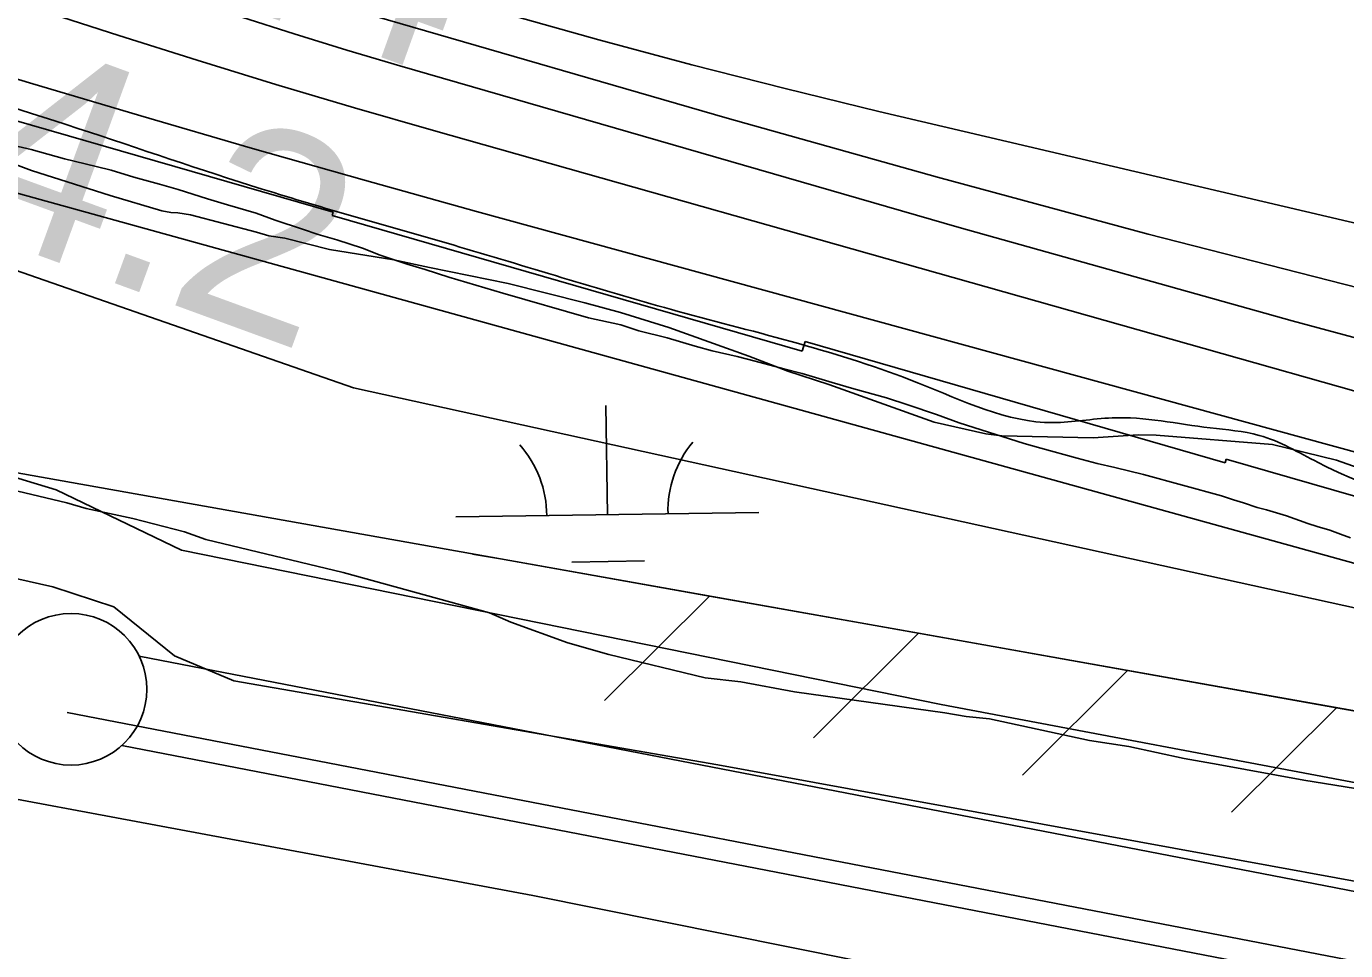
# Model space of a CAD drawing. Extents: x 3807117 to 3845308, y 337856 to 363736.
# Drawn here: x 3814363.8 to 3814798.7, y 351753.6 to 352058.4 of the extents above; entities that cross this region are included whole.
import ezdxf

# ---------------------------------------------------------------- set-up
doc = ezdxf.new("R2010")
doc.units = 0
for name, color, linetype in [('V-FLOD-BASE', 7, 'Continuous'), ('V-LEVE-TOET', 7, 'Continuous'), ('V-RIVR-EDGE', 7, 'Continuous'), ('V-RIVR-RANG', 7, 'Continuous'), ('V-RRAP-FSHR', 7, 'Continuous'), ('V-RRAP-RVMT', 7, 'Continuous'), ('V-SITE-VEGE', 7, 'Continuous'), ('V-SURV-LINE', 7, 'Continuous'), ('V-TOPO-DPTH', 7, 'Continuous'), ('V-TOPO-MINR', 7, 'Continuous'), ('V-TOPO-WATR', 7, 'Continuous'), ('V-WETL-SWMP', 7, 'Continuous')]:
    doc.layers.add(name, color=color, linetype=linetype)

msp = doc.modelspace()

# ---------------------------------------------------------------- linework, layer by layer
at = {"layer": 'V-FLOD-BASE'}
msp.add_lwpolyline([(3814377.3, 351832.11), (3816285.84, 351463.55), (3816815.33, 351358), (3817391.43, 351262.33), (3817801.72, 351198.56), (3818129.22, 351158.84)], dxfattribs=at)
at = {"layer": 'V-LEVE-TOET'}
for points in [[(3816282.59, 351416.49), (3816267.65, 351417.02), (3816247.32, 351423.41), (3816060.35, 351464.1), (3815758.91, 351521.57), (3815461.35, 351581.23), (3815188.49, 351635.35), (3814870.22, 351703.51), (3814530.76, 351771.83), (3814218.41, 351830.07), (3813950.8, 351900.22), (3813735.54, 351965.45), (3813542.05, 352050), (3813231.54, 352177.43), (3812909.55, 352323.8), (3812657.62, 352424.43), (3812396.4, 352540.46), (3812124, 352680.04), (3811851.88, 352816.57), (3811559.09, 352969.15), (3811462.79, 353016.72), (3811388.41, 353049.11), (3811282.97, 353078.7), (3811222.45, 353083.19)], [(3816284.32, 351489.1), (3816217.96, 351497.66), (3816097.16, 351519.64), (3815916.82, 351553.44), (3815690.49, 351599.36), (3815498.94, 351636.75), (3815245.16, 351692.21), (3815064.26, 351726.02), (3814849.13, 351767.79), (3814591.81, 351814.86), (3814432.22, 351842.63), (3814412.64, 351850.89), (3814392.65, 351867.05), (3814372.47, 351873.62), (3814170.37, 351919.1)]]:
    msp.add_lwpolyline(points, dxfattribs=at)
at = {"layer": 'V-RIVR-EDGE'}
msp.add_spline([(3811218.45, 353357.75), (3811241.21, 353349.18), (3811277.57, 353336.15), (3811374.55, 353305.99), (3811420.6, 353288.89), (3811465.03, 353269.37), (3811510.27, 353249.04), (3811559.54, 353223.84), (3811619.3, 353188.92), (3811662.89, 353154.04), (3811691.94, 353127.28), (3811709.7, 353115.91), (3811765.42, 353081), (3811802.58, 353062.3), (3811835.68, 353041.2), (3811867.17, 353019.28), (3811896.23, 352996.57), (3811913.17, 352981.16), (3811951.93, 352955.99), (3812009.28, 352925.93), (3812057.74, 352901.54), (3812121.56, 352872.27), (3812173.25, 352846.26), (3812216.06, 352823.51), (3812265.33, 352799.13), (3812306.53, 352778.81), (3812348.53, 352757.68), (3812386.49, 352735.75), (3812421.22, 352720.3), (3812460.8, 352699.98), (3812545.61, 352656.1), (3812602.97, 352631.69), (3812678.12, 352606.44), (3812715.31, 352600.68), (3812744.42, 352597.38), (3812762.2, 352594.1), (3812802.62, 352585.1), (3812822.01, 352580.2), (3812833.34, 352581.79), (3812848.71, 352583.37), (3812863.26, 352580.91), (3812881.04, 352576.82), (3812922.25, 352559.74), (3812963.46, 352545.08), (3812993.35, 352532.06), (3813052.31, 352503.61), (3813083.01, 352490.59), (3813106.46, 352488.92), (3813129.91, 352485.63), (3813159, 352477.47), (3813194.55, 352462.01), (3813230.1, 352446.56), (3813273.7, 352417.34), (3813301.14, 352397.05), (3813318.91, 352388.11), (3813348, 352378.33), (3813381.13, 352364.5), (3813413.43, 352345.82), (3813494.23, 352316.51), (3813551.59, 352290.49), (3813617.85, 352267.68), (3813655.02, 352255.45), (3813691.38, 352240), (3813714.01, 352235.9), (3813744.71, 352223.69), (3813776.23, 352213.91), (3813798.06, 352213.86), (3813836.05, 352202.44), (3813875.64, 352186.97), (3813962.9, 352155.22), (3814023.51, 352136.47), (3814102.7, 352107.97), (3814155.23, 352091.66), (3814196.44, 352079.43), (3814266.74, 352055.8), (3814323.32, 352041.91), (3814445.34, 352003.6), (3814506.76, 351985.66), (3814578.69, 351964.45), (3814657.89, 351940.8), (3814702.34, 351927.75), (3814721.75, 351929.32), (3814754.09, 351926.01), (3814770.26, 351923.54), (3814789.65, 351914.6), (3814876.12, 351887.69), (3814949.66, 351867.29), (3815006.24, 351854.21), (3815041.8, 351845.23), (3815100, 351831.34), (3815142.83, 351819.1), (3815167.09, 351818.23), (3815176.79, 351814.97), (3815198.62, 351812.49), (3815248.71, 351793.77), (3815354.59, 351764.39), (3815405.5, 351749.71), (3815426.52, 351748.04), (3815454.83, 351747.16), (3815474.24, 351747.11), (3815497.68, 351743.82), (3815524.35, 351737.28), (3815541.33, 351734.81), (3815565.58, 351730.71), (3815596.3, 351724.97), (3815642.38, 351716.77), (3815669.07, 351715.9), (3815682.81, 351715.05), (3815696.55, 351711.79), (3815717.56, 351705.26), (3815765.26, 351698.68), (3815820.23, 351687.22), (3815860.65, 351679.03), (3815887.32, 351674.92), (3815924.51, 351666.74), (3815943.91, 351662.65), (3815983.51, 351652.04), (3816003.72, 351648.75), (3816038.48, 351643.81), (3816063.54, 351639.71), (3816105.59, 351635.56), (3816135.51, 351634.68), (3816171.09, 351635.4), (3816210.74, 351640.96), (3816241.48, 351644.93), (3816273.83, 351645.66), (3816303.76, 351648.01), (3816321.54, 351645.54), (3816344.17, 351637.4), (3816355.48, 351632.52), (3816384.58, 351625.98), (3816408.82, 351617.83), (3816424.99, 351614.55), (3816446.8, 351606.41), (3816479.12, 351591.77), (3816506.58, 351580.38), (3816543.75, 351564.12), (3816581.72, 351547.85), (3816605.95, 351537.28), (3816640.72, 351532.34), (3816698.92, 351520.06), (3816723.15, 351510.3), (3816746.6, 351507), (3816761.16, 351507.78), (3816778.13, 351503.69), (3816798.34, 351497.98), (3816825, 351487.4), (3816855.71, 351479.24), (3816886.43, 351474.31), (3816925.24, 351471.79), (3816966.49, 351474.11), (3816998.04, 351476.46), (3817026.34, 351475.58), (3817070.01, 351472.24), (3817092.65, 351470.56), (3817117.7, 351461.61), (3817150.84, 351455.86), (3817209.06, 351450.87), (3817268.89, 351445.87), (3817306.88, 351436.88), (3817355.39, 351431.9), (3817427.34, 351420.4), (3817484.73, 351407.32), (3817542.94, 351399.09), (3817623.81, 351395.66), (3817702.24, 351390.61), (3817745.91, 351388.88), (3817785.52, 351383.93), (3817817.87, 351380.62), (3817858.28, 351372.43), (3817897.08, 351363.44), (3817925.37, 351356.9), (3817962.56, 351352.76), (3818012.7, 351351.83), (3818077.4, 351352.48), (3818152.61, 351350.68), (3818194.66, 351347.34), (3818239.12, 351341.57), (3818286.01, 351331.75), (3818338.55, 351321.1), (3818397.56, 351310.44), (3818454.15, 351303.02), (3818509.14, 351298.84), (3818571.39, 351293.03), (3818663.57, 351285.52), (3818727.45, 351279.7), (3818795.36, 351269.83), (3818876.2, 351255.07), (3818923.09, 351250.1), (3818977.26, 351245.12), (3819054.89, 351238.46), (3819127.66, 351231.81), (3819212.56, 351225.94), (3819281.3, 351224.96), (3819351.66, 351224.78), (3819419.6, 351227.04), (3819476.21, 351226.9), (3819520.69, 351227.6), (3819546.57, 351227.54), (3819582.95, 351220.98), (3819614.49, 351220.09), (3819672.7, 351214.28), (3819726.07, 351210.92), (3819778.63, 351205.13), (3819810.96, 351200.19), (3819871.59, 351188.72), (3819899.88, 351182.99), (3819915.25, 351182.95), (3819932.24, 351185.34), (3819953.26, 351184.48), (3819983.18, 351182.78), (3820021.98, 351174.6), (3820084.22, 351159.89), (3820145.64, 351141.14), (3820186.04, 351126.48), (3820236.16, 351120.69), (3820274.96, 351112.51), (3820329.94, 351105.91), (3820344.5, 351105.87), (3820380.09, 351107.4), (3820408.4, 351109.75), (3820453.68, 351108.03), (3820490.07, 351107.13), (3820518.37, 351101.4), (3820553.93, 351094.03), (3820601.63, 351086.63), (3820680.85, 351071.88), (3820732.56, 351053.96), (3820765.7, 351044.98), (3820836.03, 351032.68), (3820886.95, 351021.23), (3820941.92, 351009.77), (3820979.1, 351001.59), (3821029.21, 350986.91), (3821084.97, 350968.98), (3821149.62, 350949.41), (3821214.28, 350937.12), (3821274.11, 350927.27), (3821338.79, 350922.25), (3821390.55, 350921.32), (3821439.88, 350920.39), (3821482.74, 350919.47), (3821516.7, 350916.96), (3821545.82, 350918.51), (3821604.05, 350917.55), (3821659.04, 350916.61), (3821685.74, 350923.01), (3821735.92, 350937.45), (3821757.76, 350939.82), (3821803.07, 350944.56), (3821833.79, 350942.06), (3821854.81, 350937.96), (3821867.75, 350937.93), (3821881.5, 350939.51), (3821902.56, 350953.21), (3821911.47, 350959.66), (3821920.37, 350959.63), (3821942.2, 350958.77), (3821963.22, 350953.06), (3821985.85, 350947.34), (3822015.76, 350942.41), (3822040.81, 350932.65), (3822068.26, 350916.41), (3822083.59, 350901.81), (3822094.07, 350887.23), (3822105.37, 350879.92), (3822121.54, 350876.65), (3822152.25, 350869.29), (3822191.87, 350864.34), (3822226.65, 350865.06), (3822267.91, 350870.62), (3822284.9, 350872.2), (3822305.11, 350872.15), (3822333.42, 350872.08), (3822351.22, 350873.65), (3822361.73, 350874.43), (3822394.89, 350872.73), (3822423.99, 350870.24), (3822458.75, 350862.87), (3822510.5, 350859.51), (3822540.43, 350859.43), (3822561.46, 350863.43), (3822581.69, 350865.8), (3822615.65, 350864.1), (3822672.24, 350856.68), (3822705.39, 350852.56), (3822756.32, 350841.92), (3822787.04, 350836.99), (3822823.41, 350830.43), (3822867.88, 350823.85), (3822902.63, 350816.48), (3822945.47, 350806.67), (3823006.09, 350790.35), (3823079.61, 350760.24), (3823137.78, 350735.03), (3823194.35, 350718.71), (3823245.28, 350709.69), (3823306.73, 350704.69), (3823364.14, 350701.31), (3823417.51, 350697.14), (3823449.05, 350697.06), (3823481.4, 350698.6), (3823550.15, 350699.23), (3823581.69, 350699.16), (3823629.38, 350688.52), (3823668.18, 350681.15), (3823696.46, 350671.37), (3823753.82, 350646.97), (3823806.35, 350633.09), (3823863.74, 350620.82), (3823898.51, 350618.31), (3823940.57, 350621.44), (3823978.59, 350625.39), (3824066.78, 350638.92), (3824121.78, 350640.4), (3824177.57, 350635.41), (3824220.42, 350630.45), (3824285.1, 350621.4), (3824327.13, 350611.59), (3824362.69, 350600.98), (3824409.58, 350596.02), (3824448.41, 350601.58), (3824481.61, 350617.67), (3824498.6, 350618.44), (3824513.97, 350620.02), (3824547.95, 350627.22), (3824585.99, 350640.06), (3824629.7, 350655.32), (3824703.39, 350691.53), (3824726.06, 350701.99), (3824746.29, 350707.6), (3824770.56, 350709.16), (3824813.42, 350707.43), (3824846.57, 350707.35), (3824892.68, 350710.47), (3824932.31, 350711.99), (3824992.98, 350715.08), (3825053.63, 350716.54), (3825077.08, 350714.06), (3825118.32, 350711.53), (3825167.65, 350711.41), (3825224.26, 350710.46), (3825268.73, 350706.31), (3825291.38, 350707.06), (3825331.81, 350704.53), (3825397.32, 350703.56), (3825606.74, 350688.49), (3825681.95, 350684.26), (3825718.33, 350679.32), (3825771.68, 350669.48), (3825829.88, 350657.2), (3825876.75, 350644.96), (3825933.34, 350632.69), (3825980.21, 350620.44), (3826027.91, 350613.04), (3826057.82, 350606.5), (3826078.82, 350597.55), (3826099.83, 350588.6), (3826132.93, 350567.49), (3826149.09, 350560.98), (3826170.12, 350560.12), (3826181.44, 350560.09), (3826191.95, 350556.83), (3826200.81, 350545.49), (3826210.51, 350541.42), (3826228.29, 350537.33), (3826238.8, 350537.31), (3826261.48, 350551.81), (3826283.34, 350561.46), (3826294.67, 350563.86), (3826328.63, 350561.35), (3826366.62, 350551.55), (3826404.6, 350537.71), (3826436.92, 350525.5), (3826469.23, 350512.48), (3826521.76, 350496.17), (3826575.93, 350488.76), (3826625.23, 350476.51), (3826668.07, 350467.5), (3826700.4, 350458.53), (3826735.16, 350452.78), (3826769.1, 350442.18), (3826814.37, 350433.98), (3826839.42, 350426.64), (3826868.52, 350417.67), (3826885.48, 350408.74), (3826910.53, 350400.59), (3826925.89, 350397.31), (3826948.52, 350392.41), (3827078.61, 350343.56), (3827134.36, 350324.82), (3827208.69, 350294.71), (3827274.15, 350272.72), (3827333.13, 350249.93), (3827396.95, 350224.7), (3827454.31, 350200.29), (3827493.09, 350180.79), (3827513.27, 350168.61), (3827518.92, 350160.5), (3827515.66, 350154.04), (3827502.68, 350137.09), (3827493.76, 350126.6), (3827492.93, 350118.51), (3827495.33, 350108.8), (3827498.56, 350105.56), (3827504.22, 350105.55), (3827524.51, 350132.99), (3827532.62, 350141.06), (3827540.71, 350143.47), (3827549.6, 350141.02), (3827564.13, 350130.47), (3827579.48, 350125.58), (3827606.96, 350115), (3827631.19, 350105.23), (3827659.45, 350084.14), (3827689.32, 350065.46), (3827728.09, 350044.34), (3827778.17, 350019.14)], degree=3, dxfattribs=at)
at = {"layer": 'V-RRAP-FSHR'}
for p, q in [((3814588.97, 351870.53), (3814554.39, 351836.05)), ((3814657.89, 351858.27), (3814623.31, 351823.79)), ((3814726.81, 351846.01), (3814692.23, 351811.53)), ((3814795.72, 351833.74), (3814761.14, 351799.27))]:
    msp.add_line(p, q, dxfattribs=at)
for points in [[(3811218.81, 353333.2), (3811498.96, 353213.98), (3811980.49, 352912.94), (3812524.74, 352635.54), (3813190.25, 352406.85), (3813826.75, 352151.21), (3814955.49, 351838.72), (3815566.52, 351707.3), (3816314.38, 351579.77), (3817323.6, 351404.18), (3818699.23, 351247.18), (3819584.12, 351165.55)], [(3816101.9, 351579.1), (3816042.79, 351591.41), (3815063.03, 351786.18), (3814069.72, 351962.92), (3813902.41, 351994.36), (3813654.97, 352087.56), (3812637.32, 352540.29), (3811527.34, 353094.28), (3811363.99, 353152.21), (3811220.19, 353176.16)], [(3814520.06, 351882.79), (3814510.9, 351884.42)], [(3814588.97, 351870.53), (3814520.06, 351882.79)], [(3814657.89, 351858.27), (3814588.97, 351870.53)], [(3814726.81, 351846.01), (3814657.89, 351858.27)], [(3814795.72, 351833.74), (3814726.81, 351846.01)], [(3814864.64, 351821.48), (3814795.72, 351833.74)]]:
    msp.add_lwpolyline(points, dxfattribs=at)
at = {"layer": 'V-RRAP-RVMT'}
for p, q in [((3814343.94, 352032.09), (3814464.92, 351997.12)), ((3814464.92, 351997.12), (3814464.63, 351996.11)), ((3814464.63, 351996.11), (3814619.62, 351951.29)), ((3814619.62, 351951.29), (3814620.54, 351954.49)), ((3814620.54, 351954.49), (3814759.06, 351914.46)), ((3814759.06, 351914.46), (3814759.42, 351915.74)), ((3814759.42, 351915.74), (3814891.09, 351877.65))]:
    msp.add_line(p, q, dxfattribs=at)
at = {"layer": 'V-SITE-VEGE'}
for p, q in [((3814347.35, 352017.7), (3814365.54, 352010.85)), ((3814365.54, 352010.85), (3814391.4, 352002.69)), ((3814391.4, 352002.69), (3814408.44, 351997.65)), ((3814408.44, 351997.65), (3814411.38, 351997)), ((3814411.38, 351997), (3814413.75, 351996.96)), ((3814413.75, 351996.96), (3814417.87, 351996.29)), ((3814417.87, 351996.29), (3814439.63, 351990.57)), ((3814439.63, 351990.57), (3814443.75, 351989.31)), ((3814443.75, 351989.31), (3814449.05, 351988.62)), ((3814449.05, 351988.62), (3814463.76, 351984.8)), ((3814463.76, 351984.8), (3814484.97, 351981.45)), ((3814484.97, 351981.45), (3814496.74, 351978.86)), ((3814496.74, 351978.86), (3814522.65, 351973.66)), ((3814522.65, 351973.66), (3814547.95, 351967.28)), ((3814547.95, 351967.28), (3814559.71, 351964.1)), ((3814559.71, 351964.1), (3814575.57, 351959.08)), ((3814575.57, 351959.08), (3814601.99, 351949.72)), ((3814601.99, 351949.72), (3814614.9, 351944.75)), ((3814614.9, 351944.75), (3814628.41, 351940.37)), ((3814628.41, 351940.37), (3814663.05, 351927.9)), ((3814663.05, 351927.9), (3814680.12, 351924.04)), ((3814680.12, 351924.04), (3814685.42, 351923.34)), ((3814685.42, 351923.34), (3814715.55, 351922.78)), ((3814715.55, 351922.78), (3814730.35, 351923.69)), ((3814730.35, 351923.69), (3814736.25, 351923.59)), ((3814736.25, 351923.59), (3814774.61, 351920.51)), ((3814774.61, 351920.51), (3814795.79, 351915.39)), ((3814795.79, 351915.39), (3814802.84, 351912.89)), ((3814377.1, 351901.31), (3814333.56, 351911.57)), ((3814383.56, 351899.41), (3814377.1, 351901.31)), ((3814398.87, 351896.17), (3814383.56, 351899.41)), ((3814415.93, 351891.72), (3814398.87, 351896.17)), ((3814422.97, 351889.22), (3814415.93, 351891.72)), ((3814468.28, 351878.33), (3814422.97, 351889.22)), ((3814516.49, 351865.03), (3814468.28, 351878.33)), ((3814523.53, 351861.94), (3814516.49, 351865.03)), ((3814542.31, 351855.09), (3814523.53, 351861.94)), ((3814555.84, 351851.29), (3814542.31, 351855.09)), ((3814587.61, 351843.61), (3814555.84, 351851.29)), ((3814599.4, 351842.21), (3814587.61, 351843.61)), ((3814617.07, 351838.93), (3814599.4, 351842.21)), ((3814666.59, 351832.09), (3814617.07, 351838.93)), ((3814673.65, 351830.78), (3814666.59, 351832.09)), ((3814681.32, 351830.04), (3814673.65, 351830.78)), ((3814714.29, 351822.93), (3814681.32, 351830.04)), ((3814727.25, 351820.92), (3814714.29, 351822.93)), ((3814745.5, 351817.03), (3814727.25, 351820.92)), ((3814756.69, 351815.05), (3814745.5, 351817.03)), ((3814784.96, 351809.79), (3814756.69, 351815.05)), ((3814802.05, 351807.11), (3814784.96, 351809.79))]:
    msp.add_line(p, q, dxfattribs=at)
at = {"layer": 'V-SURV-LINE'}
for points in [[(3814400.97, 351850.73), (3817001.57, 351347.12)], [(3816995.86, 351317.67), (3814395.26, 351821.28)]]:
    msp.add_lwpolyline(points, dxfattribs=at)
msp.add_circle((3814378.51, 351839.81), 25, dxfattribs=at)
at = {"layer": 'V-TOPO-DPTH'}
for points in [[(3815400.37, 351810.04), (3815112.94, 351876.93), (3815001.99, 351903.68), (3814891.35, 351931.6), (3814781.17, 351961.27), (3814671.29, 351992.12), (3814486.92, 352045.46), (3814469.49, 352050.63), (3814452.11, 352055.95), (3814434.8, 352061.51), (3814417.55, 352067.22), (3813538.29, 352364.72)], [(3813538.29, 352364.72), (3814417.55, 352067.22), (3814434.8, 352061.51), (3814452.11, 352055.95), (3814469.49, 352050.63), (3814486.92, 352045.46), (3814671.29, 351992.12), (3814781.17, 351961.27), (3814891.35, 351931.6), (3815001.99, 351903.68), (3815112.94, 351876.93), (3815400.37, 351810.04)], [(3814314.14, 352130.75), (3814451.25, 352083.48), (3814456.09, 352081.85), (3814460.95, 352080.27), (3814465.83, 352078.77), (3814470.72, 352077.31), (3814521.95, 352062.54), (3814552.53, 352053.96), (3814583.19, 352045.7), (3814613.97, 352037.9), (3814644.84, 352030.41), (3814799.59, 351994.07), (3814886.9, 351973.6), (3814974.21, 351953.15), (3815061.53, 351932.73), (3815148.85, 351912.35), (3815266.01, 351885.02)], [(3815266.01, 351885.02), (3815148.85, 351912.35), (3815061.53, 351932.73), (3814974.21, 351953.15), (3814886.9, 351973.6), (3814799.59, 351994.07), (3814644.84, 352030.41), (3814613.97, 352037.9), (3814583.19, 352045.7), (3814552.53, 352053.96), (3814521.95, 352062.54), (3814470.72, 352077.31), (3814465.83, 352078.77), (3814460.95, 352080.27), (3814456.09, 352081.85), (3814451.25, 352083.48), (3814314.14, 352130.75)], [(3815273.33, 351791.55), (3815226.6, 351802.85), (3815180.04, 351814.8), (3815133.58, 351827.18), (3814512.21, 351997.39), (3814475.26, 352007.66), (3814438.37, 352018.14), (3814401.57, 352028.9), (3814364.82, 352039.86), (3814321.09, 352053.09)]]:
    msp.add_lwpolyline(points, dxfattribs=at)
at = {"layer": 'V-TOPO-MINR'}
for points in [[(3812050.16, 352873.84), (3812321.59, 352752.02), (3812343.83, 352742.11), (3812366.1, 352732.26), (3812388.42, 352722.51), (3812410.76, 352712.84), (3812433.16, 352703.28), (3812455.6, 352693.82), (3812478.1, 352684.5), (3812500.63, 352675.27), (3813359.63, 352326.56), (3814471.6, 351939.27), (3815406.62, 351733.64)], [(3813538.29, 352364.72), (3814417.55, 352067.22), (3814434.8, 352061.51), (3814452.11, 352055.95), (3814469.49, 352050.63), (3814486.92, 352045.46), (3814671.29, 351992.12), (3814781.17, 351961.27), (3814891.35, 351931.6), (3815001.99, 351903.68), (3815112.94, 351876.93), (3815400.37, 351810.04)], [(3813939.66, 352245.44), (3814434.81, 352075.6), (3814445.71, 352071.95), (3814456.64, 352068.41), (3814467.62, 352065.03), (3814478.63, 352061.76), (3814594.86, 352028.15), (3814664.15, 352008.67), (3814733.61, 351989.88), (3814803.35, 351972.11), (3814873.27, 351955.02), (3815424.88, 351824.5)], [(3814132.18, 352139.84), (3814394.33, 352055.42), (3814420.16, 352047.25), (3814446.05, 352039.28), (3814472.02, 352031.58), (3814498.05, 352024.06), (3814874.06, 351917.73), (3814964.55, 351892.88), (3815055.27, 351868.96), (3815146.34, 351846.41), (3815237.65, 351824.78)], [(3814314.14, 352130.75), (3814451.25, 352083.48), (3814456.09, 352081.85), (3814460.95, 352080.27), (3814465.83, 352078.77), (3814470.72, 352077.31), (3814521.95, 352062.54), (3814552.53, 352053.96), (3814583.19, 352045.7), (3814613.97, 352037.9), (3814644.84, 352030.41), (3814799.59, 351994.07), (3814886.9, 351973.6), (3814974.21, 351953.15), (3815061.53, 351932.73), (3815148.85, 351912.35), (3815266.01, 351885.02)]]:
    msp.add_lwpolyline(points, dxfattribs=at)
at = {"layer": 'V-TOPO-WATR'}
msp.add_lwpolyline([(3814321.09, 352053.09), (3814364.82, 352039.86), (3814401.57, 352028.9), (3814438.37, 352018.14), (3814475.26, 352007.66), (3814512.21, 351997.39), (3815133.58, 351827.18), (3815180.04, 351814.8), (3815226.6, 351802.85), (3815273.33, 351791.55)], dxfattribs=at)
at = {"layer": 'V-WETL-SWMP'}
for p, q in [((3814359.69, 352019.13), (3814365.35, 352017.84)), ((3814365.35, 352017.84), (3814376.42, 352014.79)), ((3814376.42, 352014.79), (3814386.79, 352012.23)), ((3814386.79, 352012.23), (3814391.73, 352010.96)), ((3814391.73, 352010.96), (3814399.27, 352008.69)), ((3814399.27, 352008.69), (3814407.74, 352006.4)), ((3814407.74, 352006.4), (3814413.87, 352004.63)), ((3814413.87, 352004.63), (3814423.51, 352001.61)), ((3814423.51, 352001.61), (3814430.1, 351999.59)), ((3814430.1, 351999.59), (3814439.52, 351996.81)), ((3814439.52, 351996.81), (3814445.87, 351994.56)), ((3814445.87, 351994.56), (3814454.81, 351991.56)), ((3814454.81, 351991.56), (3814459.98, 351989.8)), ((3814373.6, 351905.63), (3814095.52, 351988.61)), ((3814459.98, 351989.8), (3814466.11, 351988.03)), ((3814466.11, 351988.03), (3814474.58, 351985.27)), ((3814474.58, 351985.27), (3814480.45, 351983.03)), ((3814480.45, 351983.03), (3814489.39, 351980.03)), ((3814489.39, 351980.03), (3814495.27, 351978.26)), ((3814495.27, 351978.26), (3814503.04, 351975.75)), ((3814503.04, 351975.75), (3814520.93, 351970.44)), ((3814520.93, 351970.44), (3814549.18, 351962.34)), ((3814549.18, 351962.34), (3814559.79, 351960.02)), ((3814559.79, 351960.02), (3814565.67, 351958.01)), ((3814565.67, 351958.01), (3814575.1, 351955.71)), ((3814575.1, 351955.71), (3814584.28, 351952.93)), ((3814584.28, 351952.93), (3814589.93, 351951.41)), ((3814589.93, 351951.41), (3814598.18, 351949.6)), ((3814598.18, 351949.6), (3814604.07, 351948.07)), ((3814604.07, 351948.07), (3814613.49, 351945.53)), ((3814613.49, 351945.53), (3814619.62, 351943.99)), ((3814619.62, 351943.99), (3814629.5, 351940.97)), ((3814629.5, 351940.97), (3814636.56, 351938.94)), ((3814636.56, 351938.94), (3814647.4, 351935.9)), ((3814647.4, 351935.9), (3814654.45, 351933.64)), ((3814555.35, 351897.39), (3814554.81, 351933.38)), ((3814654.45, 351933.64), (3814663.86, 351930.39)), ((3814663.86, 351930.39), (3814671.39, 351927.64)), ((3814671.39, 351927.64), (3814692.8, 351920.85)), ((3814692.8, 351920.85), (3814698.22, 351919.33)), ((3814698.22, 351919.33), (3814710.23, 351916.03)), ((3814710.23, 351916.03), (3814716.82, 351914.25)), ((3814716.82, 351914.25), (3814722.71, 351912.96)), ((3814722.71, 351912.96), (3814732.14, 351910.65)), ((3814732.14, 351910.65), (3814757.81, 351903.55)), ((3814414.94, 351885.7), (3814373.6, 351905.63)), ((3814757.81, 351903.55), (3814761.81, 351902.29)), ((3814761.81, 351902.29), (3814765.1, 351901.28)), ((3814765.1, 351901.28), (3814769.57, 351899.78)), ((3814769.57, 351899.78), (3814772.64, 351899.01)), ((3814505.35, 351896.64), (3814605.34, 351898.14)), ((3814772.64, 351899.01), (3814779.23, 351897)), ((3814779.23, 351897), (3814786.28, 351894.5)), ((3814786.28, 351894.5), (3814789.34, 351893.49)), ((3814789.34, 351893.49), (3814793.58, 351892.23)), ((3814793.58, 351892.23), (3814797.1, 351890.98)), ((3814797.1, 351890.98), (3814800.39, 351889.74)), ((3814665.43, 351834.81), (3814414.94, 351885.7)), ((3814543.58, 351881.78), (3814567.58, 351882.14)), ((3814995.75, 351772.29), (3814665.43, 351834.81))]:
    msp.add_line(p, q, dxfattribs=at)
for centre, start, end in [((3814610.58, 351898.69), 140.0865, 181.6302), ((3814500.1, 351897.03), 0.0865, 41.6302)]:
    msp.add_arc(centre, 35.25, start, end, dxfattribs=at)

# ---------------------------------------------------------------- texts
at = {"layer": 'V-RIVR-RANG'}
for s, rotation, p in [('-24', 340.2026, (3814376.6, 352085.75)), ('4.2', 339.9183, (3814338.52, 351993.63))]:
    msp.add_text(s, height=67, rotation=rotation, dxfattribs=at).set_placement(p)

doc.saveas('drawing.dxf')
